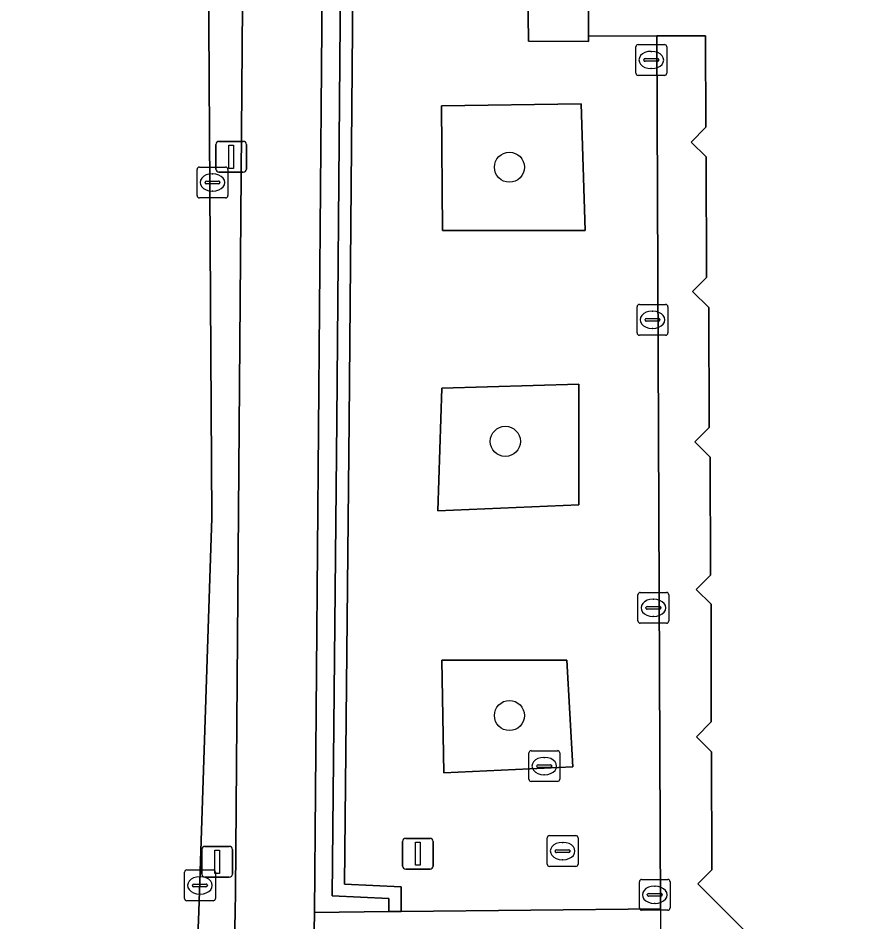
# Model space of a CAD drawing. Extents: x 160203 to 161530, y 379528 to 381797.
# Drawn here: x 160816.31 to 160843.68, y 380676.41 to 380705.74 of the extents above; entities that cross this region are included whole.
import ezdxf

# ---------------------------------------------------------------- set-up
doc = ezdxf.new("R2010")
doc.units = 0
for name, color, linetype in [('IMGEO_Berm_groen', 7, 'Continuous'), ('IMGEO_Boom', 7, 'Continuous'), ('IMGEO_Groenvoorziening', 7, 'Continuous'), ('IMGEO_Haag', 7, 'Continuous'), ('IMGEO_Kolk', 7, 'Continuous'), ('IMGEO_Lichtmast', 7, 'Continuous'), ('IMGEO_Pand', 7, 'Continuous'), ('IMGEO_Pand_overbouw', 7, 'Continuous'), ('IMGEO_Rijbaan_lokaal_gesloten', 7, 'Continuous'), ('IMGEO_Rioolput', 7, 'Continuous'), ('IMGEO_Voetpad_open', 7, 'Continuous')]:
    doc.layers.add(name, color=color, linetype=linetype)

msp = doc.modelspace()

# ---------------------------------------------------------------- linework, layer by layer
at = {"layer": 'IMGEO_Berm_groen'}
msp.add_lwpolyline([(160822.858, 380665.563), (160823.3, 380674.014), (160823.364, 380676.701), (160823.374, 380677.398), (160823.851, 380737.66), (160822.123, 380737.606), (160822.457, 380714.472), (160822.605, 380689.527), (160822.183, 380676.744), (160822.077, 380674.05), (160821.125, 380662.616), (160817.202, 380615.762), (160818.686, 380615.298)], close=True, dxfattribs=at)
at = {"layer": 'IMGEO_Boom'}
for centre in [(160832.265, 380700.902), (160832.132, 380692.005), (160832.265, 380683.107)]:
    msp.add_circle(centre, 0.489, dxfattribs=at)
at = {"layer": 'IMGEO_Groenvoorziening'}
msp.add_lwpolyline([(160826.523, 380747.22), (160825.941, 380676.718), (160828.352, 380676.744), (160828.352, 380677.164), (160826.506, 380677.257), (160826.658, 380692.678), (160826.857, 380715.971), (160828.783, 380715.912), (160828.771, 380715.512), (160827.253, 380715.559), (160827.058, 380692.674), (160826.91, 380677.637), (160828.752, 380677.544), (160828.752, 380676.748), (160837.165, 380676.839), (160837.046, 380705.163), (160834.829, 380705.157), (160834.829, 380704.985), (160832.88, 380704.993), (160832.73, 380716.763), (160844.757, 380716.797)], dxfattribs=at)
for points in [[(160828.783, 380715.912), (160826.857, 380715.971), (160826.658, 380692.678), (160826.506, 380677.257), (160828.352, 380677.164), (160828.352, 380676.744), (160828.752, 380676.748), (160828.752, 380677.544), (160826.91, 380677.637), (160827.058, 380692.674), (160827.253, 380715.559), (160828.771, 380715.512)], [(160830.065, 380702.894), (160830.09, 380698.844), (160834.722, 380698.844), (160834.589, 380702.961)], [(160834.722, 380698.844), (160830.09, 380698.844), (160830.065, 380702.894), (160834.589, 380702.961)], [(160830.074, 380693.731), (160829.941, 380689.747), (160834.523, 380689.946), (160834.523, 380693.864)], [(160834.523, 380689.946), (160829.941, 380689.747), (160830.074, 380693.731), (160834.523, 380693.864)], [(160830.074, 380684.9), (160830.14, 380681.248), (160834.323, 380681.447), (160834.124, 380684.9)], [(160834.323, 380681.447), (160830.14, 380681.248), (160830.074, 380684.9), (160834.124, 380684.9)]]:
    msp.add_lwpolyline(points, close=True, dxfattribs=at)
at = {"layer": 'IMGEO_Haag'}
msp.add_lwpolyline([(160828.783, 380715.912), (160826.857, 380715.971), (160826.658, 380692.678), (160826.506, 380677.257), (160828.352, 380677.164), (160828.352, 380676.744), (160828.752, 380676.748), (160828.752, 380677.544), (160826.91, 380677.637), (160827.058, 380692.674), (160827.253, 380715.559), (160828.771, 380715.512)], close=True, dxfattribs=at)
at = {"layer": 'IMGEO_Kolk'}
for p, q in [((160836.445, 380704.882), (160837.297, 380704.882)), ((160836.37, 380703.956), (160836.37, 380704.808)), ((160836.858, 380704.662), (160836.883, 380704.662)), ((160837.371, 380704.808), (160837.371, 380703.956)), ((160836.629, 380704.376), (160836.629, 380704.388)), ((160837.067, 380704.339), (160836.669, 380704.339)), ((160836.672, 380704.425), (160837.07, 380704.425)), ((160837.113, 380704.388), (160837.113, 380704.376)), ((160836.881, 380704.102), (160836.856, 380704.102)), ((160837.297, 380703.882), (160836.445, 380703.882)), ((160822.124, 380699.981), (160822.124, 380700.833)), ((160822.199, 380700.907), (160823.051, 380700.907)), ((160823.125, 380700.833), (160823.125, 380699.981)), ((160822.426, 380700.45), (160822.824, 380700.45)), ((160822.612, 380700.687), (160822.637, 380700.687)), ((160822.383, 380700.401), (160822.383, 380700.413)), ((160822.821, 380700.364), (160822.423, 380700.364)), ((160822.635, 380700.127), (160822.61, 380700.127)), ((160822.867, 380700.413), (160822.867, 380700.401)), ((160823.051, 380699.907), (160822.199, 380699.907)), ((160836.408, 380695.524), (160836.408, 380696.376)), ((160836.483, 380696.45), (160837.335, 380696.45)), ((160837.409, 380696.376), (160837.409, 380695.524)), ((160836.896, 380696.23), (160836.921, 380696.23)), ((160836.667, 380695.944), (160836.667, 380695.956)), ((160837.105, 380695.907), (160836.707, 380695.907)), ((160836.71, 380695.993), (160837.108, 380695.993)), ((160837.151, 380695.956), (160837.151, 380695.944)), ((160837.335, 380695.45), (160836.483, 380695.45)), ((160836.919, 380695.67), (160836.894, 380695.67)), ((160836.438, 380686.177), (160836.438, 380687.029)), ((160836.513, 380687.103), (160837.365, 380687.103)), ((160837.439, 380687.029), (160837.439, 380686.177)), ((160836.74, 380686.646), (160837.138, 380686.646)), ((160836.926, 380686.883), (160836.951, 380686.883)), ((160836.697, 380686.597), (160836.697, 380686.609)), ((160837.135, 380686.56), (160836.737, 380686.56)), ((160837.181, 380686.609), (160837.181, 380686.597)), ((160837.365, 380686.103), (160836.513, 380686.103)), ((160836.949, 380686.323), (160836.924, 380686.323)), ((160821.717, 380677.169), (160821.717, 380678.021)), ((160821.792, 380678.095), (160822.644, 380678.095)), ((160822.205, 380677.875), (160822.23, 380677.875)), ((160822.718, 380678.021), (160822.718, 380677.169)), ((160821.976, 380677.589), (160821.976, 380677.601)), ((160822.414, 380677.552), (160822.016, 380677.552)), ((160822.019, 380677.638), (160822.417, 380677.638)), ((160822.46, 380677.601), (160822.46, 380677.589)), ((160836.482, 380676.863), (160836.482, 380677.715)), ((160836.557, 380677.789), (160837.409, 380677.789)), ((160836.97, 380677.569), (160836.995, 380677.569)), ((160837.483, 380677.715), (160837.483, 380676.863)), ((160822.228, 380677.315), (160822.203, 380677.315)), ((160836.741, 380677.283), (160836.741, 380677.295)), ((160837.179, 380677.246), (160836.781, 380677.246)), ((160836.784, 380677.332), (160837.182, 380677.332)), ((160837.225, 380677.295), (160837.225, 380677.283)), ((160822.644, 380677.095), (160821.792, 380677.095)), ((160836.993, 380677.009), (160836.968, 380677.009)), ((160837.409, 380676.789), (160836.557, 380676.789))]:
    msp.add_line(p, q, dxfattribs=at)
for points in [[(160836.445, 380704.882), (160837.297, 380704.882)], [(160836.37, 380703.956), (160836.37, 380704.808)], [(160837.371, 380704.808), (160837.371, 380703.956)], [(160837.297, 380703.882), (160836.445, 380703.882)], [(160822.124, 380699.981), (160822.124, 380700.833)], [(160822.199, 380700.907), (160823.051, 380700.907)], [(160823.125, 380700.833), (160823.125, 380699.981)], [(160823.051, 380699.907), (160822.199, 380699.907)], [(160836.408, 380695.524), (160836.408, 380696.376)], [(160836.483, 380696.45), (160837.335, 380696.45)], [(160837.409, 380696.376), (160837.409, 380695.524)], [(160837.335, 380695.45), (160836.483, 380695.45)], [(160836.438, 380686.177), (160836.438, 380687.029)], [(160836.513, 380687.103), (160837.365, 380687.103)], [(160837.439, 380687.029), (160837.439, 380686.177)], [(160837.365, 380686.103), (160836.513, 380686.103)], [(160821.717, 380677.169), (160821.717, 380678.021)], [(160821.792, 380678.095), (160822.644, 380678.095)], [(160822.718, 380678.021), (160822.718, 380677.169)], [(160836.482, 380676.863), (160836.482, 380677.715)], [(160836.557, 380677.789), (160837.409, 380677.789)], [(160837.483, 380677.715), (160837.483, 380676.863)], [(160822.644, 380677.095), (160821.792, 380677.095)], [(160837.409, 380676.789), (160836.557, 380676.789)]]:
    msp.add_lwpolyline(points, dxfattribs=at)
for centre, radius, start, end in [((160836.447, 380704.806), 0.0765, 91.552, 178.448), ((160836.447, 380704.806), 0.0765, 91.552, 178.448), ((160837.295, 380704.806), 0.0765, 1.552, 88.448), ((160837.295, 380704.806), 0.0765, 1.552, 88.448), ((160836.669, 380704.385), 0.0403, 85.8775, 175.7526), ((160836.666, 380704.375), 0.0366, 178.938, 274.7102), ((160837.07, 380704.382), 0.043, 264.8664, 352.4533), ((160837.074, 380704.387), 0.0386, 1.7309, 96.639), ((160836.447, 380703.958), 0.0765, 181.552, 268.448), ((160836.447, 380703.958), 0.0765, 181.552, 268.448), ((160837.295, 380703.958), 0.0765, 271.552, 358.448), ((160837.295, 380703.958), 0.0765, 271.552, 358.448), ((160822.201, 380700.831), 0.0765, 91.552, 178.448), ((160822.201, 380700.831), 0.0765, 91.552, 178.448), ((160823.049, 380700.831), 0.0765, 1.552, 88.448), ((160823.049, 380700.831), 0.0765, 1.552, 88.448), ((160822.423, 380700.41), 0.0403, 85.8775, 175.7526), ((160822.828, 380700.412), 0.0386, 1.7309, 96.639), ((160822.42, 380700.4), 0.0366, 178.938, 274.7102), ((160822.824, 380700.407), 0.043, 264.8664, 352.4533), ((160822.201, 380699.983), 0.0765, 181.552, 268.448), ((160822.201, 380699.983), 0.0765, 181.552, 268.448), ((160823.049, 380699.983), 0.0765, 271.552, 358.448), ((160823.049, 380699.983), 0.0765, 271.552, 358.448), ((160836.485, 380696.374), 0.0765, 91.552, 178.448), ((160836.485, 380696.374), 0.0765, 91.552, 178.448), ((160837.333, 380696.374), 0.0765, 1.552, 88.448), ((160837.333, 380696.374), 0.0765, 1.552, 88.448), ((160836.707, 380695.953), 0.0403, 85.8775, 175.7526), ((160836.704, 380695.943), 0.0366, 178.938, 274.7102), ((160837.108, 380695.95), 0.043, 264.8664, 352.4533), ((160837.112, 380695.955), 0.0386, 1.7309, 96.639), ((160836.485, 380695.526), 0.0765, 181.552, 268.448), ((160836.485, 380695.526), 0.0765, 181.552, 268.448), ((160837.333, 380695.526), 0.0765, 271.552, 358.448), ((160837.333, 380695.526), 0.0765, 271.552, 358.448), ((160836.515, 380687.027), 0.0765, 91.552, 178.448), ((160836.515, 380687.027), 0.0765, 91.552, 178.448), ((160837.363, 380687.027), 0.0765, 1.552, 88.448), ((160837.363, 380687.027), 0.0765, 1.552, 88.448), ((160836.737, 380686.606), 0.0403, 85.8775, 175.7526), ((160837.142, 380686.608), 0.0386, 1.7309, 96.639), ((160836.734, 380686.596), 0.0366, 178.938, 274.7102), ((160837.138, 380686.603), 0.043, 264.8664, 352.4533), ((160836.515, 380686.179), 0.0765, 181.552, 268.448), ((160836.515, 380686.179), 0.0765, 181.552, 268.448), ((160837.363, 380686.179), 0.0765, 271.552, 358.448), ((160837.363, 380686.179), 0.0765, 271.552, 358.448), ((160821.794, 380678.019), 0.0765, 91.552, 178.448), ((160821.794, 380678.019), 0.0765, 91.552, 178.448), ((160822.642, 380678.019), 0.0765, 1.552, 88.448), ((160822.642, 380678.019), 0.0765, 1.552, 88.448), ((160822.016, 380677.598), 0.0403, 85.8775, 175.7526), ((160822.013, 380677.588), 0.0366, 178.938, 274.7102), ((160822.417, 380677.595), 0.043, 264.8664, 352.4533), ((160822.421, 380677.6), 0.0386, 1.7309, 96.639), ((160836.559, 380677.713), 0.0765, 91.552, 178.448), ((160836.559, 380677.713), 0.0765, 91.552, 178.448), ((160837.407, 380677.713), 0.0765, 1.552, 88.448), ((160837.407, 380677.713), 0.0765, 1.552, 88.448), ((160836.781, 380677.292), 0.0403, 85.8775, 175.7526), ((160836.778, 380677.282), 0.0366, 178.938, 274.7102), ((160837.182, 380677.289), 0.043, 264.8664, 352.4533), ((160837.186, 380677.294), 0.0386, 1.7309, 96.639), ((160821.794, 380677.171), 0.0765, 181.552, 268.448), ((160821.794, 380677.171), 0.0765, 181.552, 268.448), ((160822.642, 380677.171), 0.0765, 271.552, 358.448), ((160822.642, 380677.171), 0.0765, 271.552, 358.448), ((160836.559, 380676.865), 0.0765, 181.552, 268.448), ((160836.559, 380676.865), 0.0765, 181.552, 268.448), ((160837.407, 380676.865), 0.0765, 271.552, 358.448), ((160837.407, 380676.865), 0.0765, 271.552, 358.448)]:
    msp.add_arc(centre, radius, start, end, dxfattribs=at)
for centre, major_axis, ratio, start_param, end_param in [((160836.857, 380704.382), (-0.387, 0.002), 0.722429, 4.712389, 7.853982), ((160836.882, 380704.382), (-0.39, 0.002), 0.717154, 1.570796, 4.712389), ((160822.611, 380700.407), (-0.387, 0.002), 0.722429, 4.712389, 7.853982), ((160822.636, 380700.407), (-0.39, 0.002), 0.717154, 1.570796, 4.712389), ((160836.895, 380695.95), (-0.387, 0.002), 0.722429, 4.712389, 7.853982), ((160836.92, 380695.95), (-0.39, 0.002), 0.717154, 1.570796, 4.712389), ((160836.925, 380686.603), (-0.387, 0.002), 0.722429, 4.712389, 7.853982), ((160836.95, 380686.603), (-0.39, 0.002), 0.717154, 1.570796, 4.712389), ((160822.204, 380677.595), (-0.387, 0.002), 0.722429, 4.712389, 7.853982), ((160822.229, 380677.595), (-0.39, 0.002), 0.717154, 1.570796, 4.712389), ((160836.969, 380677.289), (-0.387, 0.002), 0.722429, 4.712389, 7.853982), ((160836.994, 380677.289), (-0.39, 0.002), 0.717154, 1.570796, 4.712389)]:
    msp.add_ellipse(centre, major_axis=major_axis, ratio=ratio, start_param=start_param, end_param=end_param, dxfattribs=at)
at = {"layer": 'IMGEO_Lichtmast'}
for p, q in [((160822.735, 380700.84), (160822.735, 380701.64)), ((160822.735, 380701.64), (160822.735, 380700.84)), ((160822.835, 380701.74), (160823.625, 380701.74)), ((160823.625, 380701.74), (160822.835, 380701.74)), ((160823.725, 380701.64), (160823.725, 380700.84)), ((160823.725, 380700.84), (160823.725, 380701.64)), ((160823.625, 380700.74), (160822.835, 380700.74)), ((160822.835, 380700.74), (160823.625, 380700.74)), ((160828.797, 380678.221), (160828.797, 380679.021)), ((160828.797, 380679.021), (160828.797, 380678.221)), ((160828.897, 380679.121), (160829.687, 380679.121)), ((160829.687, 380679.121), (160828.897, 380679.121)), ((160829.787, 380679.021), (160829.787, 380678.221)), ((160829.787, 380678.221), (160829.787, 380679.021)), ((160822.282, 380677.96), (160822.282, 380678.76)), ((160822.282, 380678.76), (160822.282, 380677.96)), ((160822.382, 380678.86), (160823.172, 380678.86)), ((160823.172, 380678.86), (160822.382, 380678.86)), ((160823.272, 380678.76), (160823.272, 380677.96)), ((160823.272, 380677.96), (160823.272, 380678.76)), ((160829.687, 380678.121), (160828.897, 380678.121)), ((160828.897, 380678.121), (160829.687, 380678.121)), ((160823.172, 380677.86), (160822.382, 380677.86)), ((160822.382, 380677.86), (160823.172, 380677.86))]:
    msp.add_line(p, q, dxfattribs=at)
for points in [[(160823.155, 380701.615), (160823.305, 380701.615), (160823.305, 380700.865), (160823.155, 380700.865), (160823.155, 380701.615)], [(160822.702, 380678.735), (160822.852, 380678.735), (160822.852, 380677.985), (160822.702, 380677.985), (160822.702, 380678.735)], [(160829.217, 380678.996), (160829.367, 380678.996), (160829.367, 380678.246), (160829.217, 380678.246), (160829.217, 380678.996)]]:
    msp.add_lwpolyline(points, dxfattribs=at)
for centre, start, end in [((160822.835, 380701.64), 90, 180), ((160822.835, 380701.64), 90, 180), ((160823.625, 380701.64), 0, 90), ((160823.625, 380701.64), 360, 90), ((160822.835, 380700.84), 180, 270), ((160822.835, 380700.84), 180, 270), ((160823.625, 380700.84), 270, 0), ((160823.625, 380700.84), 270, 0), ((160828.897, 380679.021), 90, 180), ((160828.897, 380679.021), 90, 180), ((160829.687, 380679.021), 0, 90), ((160829.687, 380679.021), 360, 90), ((160822.382, 380678.76), 90, 180), ((160822.382, 380678.76), 90, 180), ((160823.172, 380678.76), 0, 90), ((160823.172, 380678.76), 360, 90), ((160828.897, 380678.221), 180, 270), ((160828.897, 380678.221), 180, 270), ((160829.687, 380678.221), 270, 0), ((160829.687, 380678.221), 270, 0), ((160822.382, 380677.96), 180, 270), ((160822.382, 380677.96), 180, 270), ((160823.172, 380677.96), 270, 0), ((160823.172, 380677.96), 270, 0)]:
    msp.add_arc(centre, 0.1, start, end, dxfattribs=at)
at = {"layer": 'IMGEO_Pand'}
msp.add_lwpolyline([(160844.269, 380714.67), (160834.804, 380714.645), (160834.829, 380705.157), (160837.046, 380705.163), (160838.634, 380705.167), (160838.642, 380702.199), (160838.164, 380701.719), (160838.647, 380701.239), (160838.657, 380697.32), (160838.213, 380696.874), (160838.737, 380696.352), (160838.747, 380692.457), (160838.282, 380691.99), (160838.783, 380691.491), (160838.793, 380687.662), (160838.329, 380687.196), (160838.809, 380686.718), (160838.819, 380682.9), (160838.333, 380682.412), (160838.822, 380681.926), (160838.832, 380678.098), (160838.376, 380677.64), (160839.937, 380676.087)], dxfattribs=at)
at = {"layer": 'IMGEO_Pand_overbouw'}
msp.add_lwpolyline([(160839.937, 380676.087), (160838.376, 380677.64), (160838.832, 380678.098), (160838.822, 380681.926), (160838.333, 380682.412), (160838.819, 380682.9), (160838.809, 380686.718), (160838.329, 380687.196), (160838.793, 380687.662), (160838.783, 380691.491), (160838.282, 380691.99), (160838.747, 380692.457), (160838.737, 380696.352), (160838.213, 380696.874), (160838.657, 380697.32), (160838.647, 380701.239), (160838.164, 380701.719), (160838.642, 380702.199), (160838.634, 380705.167), (160837.046, 380705.163), (160837.297, 380645.372)], dxfattribs=at)
at = {"layer": 'IMGEO_Rijbaan_lokaal_gesloten'}
msp.add_lwpolyline([(160809.041, 380549.44), (160810.392, 380564.026), (160811.178, 380575.524), (160811.772, 380581.086), (160812.279, 380589.127), (160815.809, 380606.179), (160817.202, 380615.762), (160821.125, 380662.616), (160822.077, 380674.05), (160822.183, 380676.744), (160822.605, 380689.527), (160822.457, 380714.472)], dxfattribs=at)
at = {"layer": 'IMGEO_Rioolput'}
for p, q in [((160832.971, 380681.967), (160833.823, 380681.967)), ((160832.896, 380681.041), (160832.896, 380681.893)), ((160833.384, 380681.747), (160833.409, 380681.747)), ((160833.897, 380681.893), (160833.897, 380681.041)), ((160833.155, 380681.461), (160833.155, 380681.473)), ((160833.593, 380681.424), (160833.195, 380681.424)), ((160833.198, 380681.51), (160833.596, 380681.51)), ((160833.639, 380681.473), (160833.639, 380681.461)), ((160833.407, 380681.187), (160833.382, 380681.187)), ((160833.823, 380680.967), (160832.971, 380680.967)), ((160833.491, 380678.283), (160833.491, 380679.135)), ((160833.566, 380679.209), (160834.418, 380679.209)), ((160834.492, 380679.135), (160834.492, 380678.283)), ((160833.75, 380678.703), (160833.75, 380678.715)), ((160833.793, 380678.752), (160834.191, 380678.752)), ((160833.979, 380678.989), (160834.004, 380678.989)), ((160834.234, 380678.715), (160834.234, 380678.703)), ((160834.188, 380678.666), (160833.79, 380678.666)), ((160834.002, 380678.429), (160833.977, 380678.429)), ((160834.418, 380678.209), (160833.566, 380678.209))]:
    msp.add_line(p, q, dxfattribs=at)
for points in [[(160832.971, 380681.967), (160833.823, 380681.967)], [(160832.896, 380681.041), (160832.896, 380681.893)], [(160833.897, 380681.893), (160833.897, 380681.041)], [(160833.823, 380680.967), (160832.971, 380680.967)], [(160833.491, 380678.283), (160833.491, 380679.135)], [(160833.566, 380679.209), (160834.418, 380679.209)], [(160834.492, 380679.135), (160834.492, 380678.283)], [(160834.418, 380678.209), (160833.566, 380678.209)]]:
    msp.add_lwpolyline(points, dxfattribs=at)
for centre, radius, start, end in [((160832.973, 380681.891), 0.0765, 91.552, 178.448), ((160832.973, 380681.891), 0.0765, 91.552, 178.448), ((160833.821, 380681.891), 0.0765, 1.552, 88.448), ((160833.821, 380681.891), 0.0765, 1.552, 88.448), ((160833.195, 380681.47), 0.0403, 85.8775, 175.7526), ((160833.192, 380681.46), 0.0366, 178.938, 274.7102), ((160833.596, 380681.467), 0.043, 264.8664, 352.4533), ((160833.6, 380681.472), 0.0386, 1.7309, 96.639), ((160832.973, 380681.043), 0.0765, 181.552, 268.448), ((160832.973, 380681.043), 0.0765, 181.552, 268.448), ((160833.821, 380681.043), 0.0765, 271.552, 358.448), ((160833.821, 380681.043), 0.0765, 271.552, 358.448), ((160833.568, 380679.133), 0.0765, 91.552, 178.448), ((160833.568, 380679.133), 0.0765, 91.552, 178.448), ((160834.416, 380679.133), 0.0765, 1.552, 88.448), ((160834.416, 380679.133), 0.0765, 1.552, 88.448), ((160833.79, 380678.712), 0.0403, 85.8775, 175.7526), ((160834.195, 380678.714), 0.0386, 1.7309, 96.639), ((160833.787, 380678.702), 0.0366, 178.938, 274.7102), ((160834.191, 380678.709), 0.043, 264.8664, 352.4533), ((160833.568, 380678.285), 0.0765, 181.552, 268.448), ((160833.568, 380678.285), 0.0765, 181.552, 268.448), ((160834.416, 380678.285), 0.0765, 271.552, 358.448), ((160834.416, 380678.285), 0.0765, 271.552, 358.448)]:
    msp.add_arc(centre, radius, start, end, dxfattribs=at)
for centre, major_axis, ratio, start_param, end_param in [((160833.383, 380681.467), (-0.387, 0.002), 0.722429, 4.712389, 7.853982), ((160833.408, 380681.467), (-0.39, 0.002), 0.717154, 1.570796, 4.712389), ((160833.978, 380678.709), (-0.387, 0.002), 0.722429, 4.712389, 7.853982), ((160834.003, 380678.709), (-0.39, 0.002), 0.717154, 1.570796, 4.712389)]:
    msp.add_ellipse(centre, major_axis=major_axis, ratio=ratio, start_param=start_param, end_param=end_param, dxfattribs=at)
at = {"layer": 'IMGEO_Voetpad_open'}
for points in [[(160826.568, 380762.216), (160824.153, 380750), (160823.94, 380748.92), (160823.851, 380737.66), (160823.374, 380677.398), (160823.364, 380676.701), (160823.3, 380674.014), (160822.858, 380665.563), (160818.686, 380615.298), (160821.198, 380614.513), (160823.78, 380645.479), (160825.445, 380665.454), (160825.621, 380668.032), (160825.804, 380671.636), (160825.879, 380673.71), (160825.941, 380676.718), (160826.523, 380747.22), (160826.946, 380748.493), (160827.239, 380750), (160829.72, 380762.773), (160830.383, 380766.201)], [(160839.937, 380676.087), (160838.376, 380677.64), (160838.832, 380678.098), (160838.822, 380681.926), (160838.333, 380682.412), (160838.819, 380682.9), (160838.809, 380686.718), (160838.329, 380687.196), (160838.793, 380687.662), (160838.783, 380691.491), (160838.282, 380691.99), (160838.747, 380692.457), (160838.737, 380696.352), (160838.213, 380696.874), (160838.657, 380697.32), (160838.647, 380701.239), (160838.164, 380701.719), (160838.642, 380702.199), (160838.634, 380705.167), (160837.046, 380705.163), (160837.165, 380676.839), (160828.752, 380676.748), (160828.352, 380676.744), (160825.941, 380676.718), (160825.879, 380673.71)]]:
    msp.add_lwpolyline(points, dxfattribs=at)
msp.add_lwpolyline([(160872.112, 380716.558), (160872.107, 380718.502), (160866.499, 380718.478), (160844.757, 380716.797), (160832.73, 380716.763), (160832.88, 380704.993), (160834.829, 380704.985), (160834.829, 380705.157), (160834.804, 380714.645), (160844.269, 380714.67)], close=True, dxfattribs=at)

doc.saveas('drawing.dxf')
